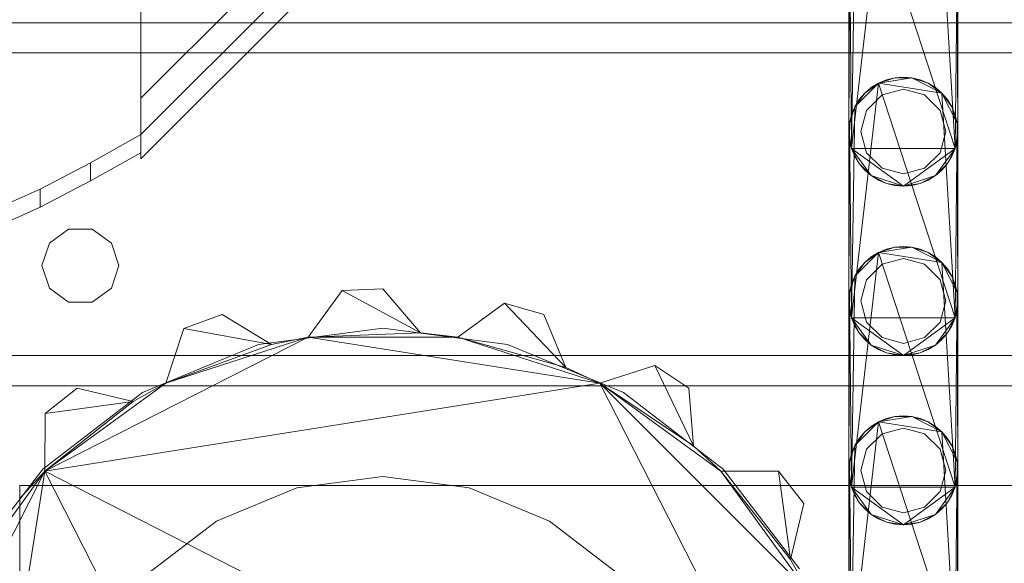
# Model space of a CAD drawing. Header units: millimetres. Extents: x -2233 to 61924, y -68080 to 6847.
# Tile 999 of 1022: x 59951 to 60114, y 1967 to 2057. Entities that reach past the tile are written whole.
import ezdxf

# ---------------------------------------------------------------- set-up
doc = ezdxf.new("R2010")
doc.units = ezdxf.units.MM
doc.layers.add('lateral_secador', color=7, linetype='Continuous', lineweight=0)

msp = doc.modelspace()

# ---------------------------------------------------------------- linework, layer by layer
at = {"layer": 'lateral_secador'}
for p, q in [((60211.134, 2284), (59971.134, 2044)), ((60211.134, 2278), (59971.134, 2038)), ((60211.134, 2274), (59971.134, 2034)), ((59971.134, 2034), (59971.134, 2103)), ((60088.575, 2035.719), (60093.048, 2074.519)), ((60093.048, 2074.519), (60105.692, 2035.719)), ((60103.497, 2072.864), (60105.692, 2035.719)), ((60088.575, 2035.719), (60089.114, 2070.586)), ((60088.134, 2038.5), (60088.245, 2067.908)), ((60088.575, 2035.719), (60088.245, 2067.908)), ((60106.023, 2067.908), (60105.692, 2035.719)), ((60106.023, 2067.908), (60106.134, 2038.5)), ((60088.134, 2066.5), (60088.134, 2038.5)), ((60106.134, 2038.5), (60106.134, 2066.5)), ((59821.134, 2056.5), (60201.134, 2056.5)), ((59846.134, 2056.5), (60176.134, 2056.5)), ((59846.134, 2051.5), (60176.134, 2051.5)), ((60093.048, 2046.519), (60095.726, 2047.389)), ((60093.048, 2046.519), (60098.542, 2047.389)), ((60094.353, 2047.059), (60093.048, 2046.519)), ((60095.726, 2047.389), (60094.353, 2047.059)), ((60097.134, 2047.5), (60095.726, 2047.389)), ((60095.726, 2047.389), (60098.542, 2047.389)), ((60098.542, 2047.389), (60097.134, 2047.5)), ((60098.542, 2047.389), (60101.22, 2046.519)), ((60099.915, 2047.059), (60098.542, 2047.389)), ((60098.542, 2047.389), (60103.497, 2044.864)), ((60101.22, 2046.519), (60099.915, 2047.059)), ((60088.575, 2007.719), (60093.048, 2046.519)), ((60089.114, 2042.586), (60093.048, 2046.519)), ((60090.771, 2044.864), (60093.048, 2046.519)), ((60091.843, 2045.781), (60090.771, 2044.864)), ((60093.048, 2046.519), (60091.843, 2045.781)), ((60093.048, 2046.519), (60103.497, 2044.864)), ((60093.048, 2046.519), (60105.692, 2007.719)), ((60097.134, 2045.5), (60093.634, 2044.562)), ((60100.634, 2044.562), (60097.134, 2045.5)), ((60101.22, 2046.519), (60103.497, 2044.864)), ((60102.425, 2045.781), (60101.22, 2046.519)), ((60103.497, 2044.864), (60102.425, 2045.781)), ((59971.134, 2044), (59971.134, 2038)), ((60089.114, 2042.586), (60090.771, 2044.864)), ((60089.853, 2043.79), (60089.114, 2042.586)), ((60090.771, 2044.864), (60089.853, 2043.79)), ((60093.634, 2044.562), (60091.072, 2042)), ((60103.196, 2042), (60100.634, 2044.562)), ((60103.497, 2044.864), (60105.153, 2042.586)), ((60104.415, 2043.79), (60103.497, 2044.864)), ((60103.497, 2044.864), (60106.023, 2039.908)), ((60103.497, 2044.864), (60105.692, 2007.719)), ((60105.153, 2042.586), (60104.415, 2043.79)), ((60088.245, 2039.908), (60089.114, 2042.586)), ((60089.114, 2042.586), (60088.575, 2041.281)), ((60088.575, 2007.719), (60089.114, 2042.586)), ((60105.153, 2042.586), (60106.023, 2039.908)), ((60105.692, 2041.281), (60105.153, 2042.586)), ((60088.575, 2041.281), (60088.245, 2039.908)), ((60091.072, 2042), (60090.134, 2038.5)), ((60104.134, 2038.5), (60103.196, 2042)), ((60106.023, 2039.908), (60105.692, 2041.281)), ((60088.134, 2010.5), (60088.245, 2039.908)), ((60088.245, 2039.908), (60088.134, 2038.5)), ((60088.575, 2007.719), (60088.245, 2039.908)), ((60106.023, 2039.908), (60105.692, 2007.719)), ((60106.023, 2039.908), (60106.134, 2010.5)), ((60106.134, 2038.5), (60106.023, 2039.908)), ((59971.134, 2038), (59962.801, 2033.341)), ((59971.134, 2038), (59971.134, 2034)), ((59971.134, 2035), (59971.134, 2038)), ((60088.134, 2038.5), (60088.134, 2010.5)), ((60088.575, 2035.719), (60088.134, 2038.5)), ((60088.134, 2038.5), (60088.245, 2037.092)), ((60090.134, 2038.5), (60091.072, 2035)), ((60103.196, 2035), (60104.134, 2038.5)), ((60106.134, 2038.5), (60105.692, 2035.719)), ((60106.023, 2037.092), (60106.134, 2038.5)), ((60106.134, 2010.5), (60106.134, 2038.5)), ((60088.245, 2037.092), (60088.575, 2035.719)), ((60089.853, 2033.21), (60088.575, 2035.719)), ((60088.575, 2035.719), (60089.114, 2034.414)), ((60091.843, 2031.219), (60088.575, 2035.719)), ((60097.134, 2029.5), (60088.575, 2035.719)), ((60105.692, 2035.719), (60088.575, 2035.719)), ((60105.692, 2035.719), (60097.134, 2029.5)), ((60105.692, 2035.719), (60102.425, 2031.219)), ((60105.692, 2035.719), (60104.415, 2033.21)), ((60105.153, 2034.414), (60105.692, 2035.719)), ((60105.692, 2035.719), (60106.023, 2037.092)), ((59971.134, 2035), (59962.801, 2030.341)), ((60089.114, 2034.414), (60089.853, 2033.21)), ((60091.072, 2035), (60093.634, 2032.438)), ((60100.634, 2032.438), (60103.196, 2035)), ((60104.415, 2033.21), (60105.153, 2034.414)), ((59962.801, 2033.341), (59954.467, 2029)), ((59962.801, 2033.341), (59962.801, 2030.341)), ((60091.843, 2031.219), (60089.853, 2033.21)), ((60089.853, 2033.21), (60090.771, 2032.136)), ((60093.634, 2032.438), (60097.134, 2031.5)), ((60097.134, 2031.5), (60100.634, 2032.438)), ((60104.415, 2033.21), (60102.425, 2031.219)), ((60103.497, 2032.136), (60104.415, 2033.21)), ((60090.771, 2032.136), (60091.843, 2031.219)), ((60094.353, 2029.941), (60091.843, 2031.219)), ((60091.843, 2031.219), (60093.048, 2030.481)), ((60097.134, 2029.5), (60091.843, 2031.219)), ((60102.425, 2031.219), (60097.134, 2029.5)), ((60102.425, 2031.219), (60099.915, 2029.941)), ((60101.22, 2030.481), (60102.425, 2031.219)), ((60102.425, 2031.219), (60103.497, 2032.136)), ((59962.801, 2030.341), (59954.467, 2026)), ((60093.048, 2030.481), (60094.353, 2029.941)), ((60097.134, 2029.5), (60094.353, 2029.941)), ((60094.353, 2029.941), (60095.726, 2029.611)), ((60095.726, 2029.611), (60097.134, 2029.5)), ((60099.915, 2029.941), (60097.134, 2029.5)), ((60097.134, 2029.5), (60098.542, 2029.611)), ((60098.542, 2029.611), (60099.915, 2029.941)), ((60099.915, 2029.941), (60101.22, 2030.481)), ((59954.467, 2029), (59946.134, 2025.272)), ((59954.467, 2029), (59954.467, 2026)), ((59954.467, 2026), (59946.134, 2022.272)), ((59959.172, 2022.389), (59955.997, 2020.082)), ((59963.096, 2022.389), (59959.172, 2022.389)), ((59966.271, 2020.082), (59963.096, 2022.389)), ((59955.997, 2020.082), (59954.784, 2016.35)), ((59967.484, 2016.35), (59966.271, 2020.082)), ((60093.048, 2018.519), (60095.726, 2019.389)), ((60093.048, 2018.519), (60098.542, 2019.389)), ((60095.726, 2019.389), (60094.353, 2019.059)), ((60097.134, 2019.5), (60095.726, 2019.389)), ((60095.726, 2019.389), (60098.542, 2019.389)), ((60098.542, 2019.389), (60097.134, 2019.5)), ((60098.542, 2019.389), (60101.22, 2018.519)), ((60099.915, 2019.059), (60098.542, 2019.389)), ((60098.542, 2019.389), (60103.497, 2016.864)), ((60088.575, 1979.719), (60093.048, 2018.519)), ((60089.114, 2014.586), (60093.048, 2018.519)), ((60090.771, 2016.864), (60093.048, 2018.519)), ((60091.843, 2017.781), (60090.771, 2016.864)), ((60093.048, 2018.519), (60091.843, 2017.781)), ((60094.353, 2019.059), (60093.048, 2018.519)), ((60093.048, 2018.519), (60103.497, 2016.864)), ((60093.048, 2018.519), (60105.692, 1979.719)), ((60101.22, 2018.519), (60099.915, 2019.059)), ((60101.22, 2018.519), (60103.497, 2016.864)), ((60102.425, 2017.781), (60101.22, 2018.519)), ((60103.497, 2016.864), (60102.425, 2017.781)), ((59954.784, 2016.35), (59955.997, 2012.618)), ((59966.271, 2012.618), (59967.484, 2016.35)), ((60089.114, 2014.586), (60090.771, 2016.864)), ((60090.771, 2016.864), (60089.853, 2015.79)), ((60093.634, 2016.562), (60091.072, 2014)), ((60097.134, 2017.5), (60093.634, 2016.562)), ((60100.634, 2016.562), (60097.134, 2017.5)), ((60103.196, 2014), (60100.634, 2016.562)), ((60103.497, 2016.864), (60105.153, 2014.586)), ((60104.415, 2015.79), (60103.497, 2016.864)), ((60103.497, 2016.864), (60106.023, 2011.908)), ((60103.497, 2016.864), (60105.692, 1979.719)), ((60088.245, 2011.908), (60089.114, 2014.586)), ((60089.114, 2014.586), (60088.575, 2013.281)), ((60088.575, 1979.719), (60089.114, 2014.586)), ((60089.853, 2015.79), (60089.114, 2014.586)), ((60105.153, 2014.586), (60104.415, 2015.79)), ((60105.153, 2014.586), (60106.023, 2011.908)), ((60105.692, 2013.281), (60105.153, 2014.586)), ((60088.575, 2013.281), (60088.245, 2011.908)), ((60091.072, 2014), (60090.134, 2010.5)), ((60104.134, 2010.5), (60103.196, 2014)), ((60106.023, 2011.908), (60105.692, 2013.281)), ((59955.997, 2012.618), (59959.172, 2010.311)), ((59963.096, 2010.311), (59966.271, 2012.618)), ((60004.386, 2012.235), (59998.776, 2004.527)), ((60011.134, 2012.5), (60004.386, 2012.235)), ((60004.386, 2012.235), (60017.333, 2005.256)), ((60017.333, 2005.256), (60011.134, 2012.5)), ((60088.134, 1982.5), (60088.245, 2011.908)), ((60088.245, 2011.908), (60088.134, 2010.5)), ((60088.575, 1979.719), (60088.245, 2011.908)), ((60106.023, 2011.908), (60105.692, 1979.719)), ((60106.023, 2011.908), (60106.134, 1982.5)), ((60106.134, 2010.5), (60106.023, 2011.908)), ((59959.172, 2010.311), (59963.096, 2010.311)), ((60031.21, 2010.124), (60023.491, 2004.527)), ((60031.21, 2010.124), (60041.366, 1999.486)), ((60037.71, 2008.291), (60031.21, 2010.124)), ((60088.134, 2010.5), (60088.134, 1982.5)), ((60088.575, 2007.719), (60088.134, 2010.5)), ((60088.134, 2010.5), (60088.245, 2009.092)), ((60090.134, 2010.5), (60091.072, 2007)), ((60103.196, 2007), (60104.134, 2010.5)), ((60106.134, 2010.5), (60105.692, 2007.719)), ((60106.023, 2009.092), (60106.134, 2010.5)), ((60106.134, 1982.5), (60106.134, 2010.5)), ((59984.558, 2008.291), (59978.224, 2005.954)), ((59992.692, 2003.317), (59984.558, 2008.291)), ((60041.366, 1999.486), (60037.71, 2008.291)), ((60088.245, 2009.092), (60088.575, 2007.719)), ((60105.692, 2007.719), (60106.023, 2009.092)), ((60089.853, 2005.21), (60088.575, 2007.719)), ((60088.575, 2007.719), (60089.114, 2006.414)), ((60091.843, 2003.219), (60088.575, 2007.719)), ((60097.134, 2001.5), (60088.575, 2007.719)), ((60105.692, 2007.719), (60088.575, 2007.719)), ((60089.114, 2006.414), (60089.853, 2005.21)), ((60091.072, 2007), (60093.634, 2004.438)), ((60105.692, 2007.719), (60097.134, 2001.5)), ((60100.634, 2004.438), (60103.196, 2007)), ((60105.692, 2007.719), (60102.425, 2003.219)), ((60105.692, 2007.719), (60104.415, 2005.21)), ((60104.415, 2005.21), (60105.153, 2006.414)), ((60105.153, 2006.414), (60105.692, 2007.719)), ((59978.224, 2005.954), (59975.269, 1996.89)), ((59978.224, 2005.954), (59992.692, 2003.317)), ((60011.134, 2006), (59990.558, 2003.291)), ((59998.776, 2004.527), (60017.333, 2005.256)), ((60031.71, 2003.291), (60011.134, 2006)), ((60023.491, 2004.527), (60017.333, 2005.256)), ((60091.843, 2003.219), (60089.853, 2005.21)), ((60089.853, 2005.21), (60090.771, 2004.136)), ((60104.415, 2005.21), (60102.425, 2003.219)), ((60103.497, 2004.136), (60104.415, 2005.21)), ((59955.273, 1982.361), (59998.776, 2004.527)), ((59990.558, 2003.291), (59971.384, 1995.349)), ((59975.269, 1996.89), (59998.776, 2004.527)), ((59975.269, 1996.89), (59992.692, 2003.317)), ((59998.776, 2004.527), (59992.692, 2003.317)), ((59998.776, 2004.527), (60023.491, 2004.527)), ((59998.776, 2004.527), (60046.999, 1996.89)), ((60023.491, 2004.527), (60041.366, 1999.486)), ((60023.491, 2004.527), (60046.999, 1996.89)), ((60050.884, 1995.349), (60031.71, 2003.291)), ((60090.771, 2004.136), (60091.843, 2003.219)), ((60094.353, 2001.941), (60091.843, 2003.219)), ((60091.843, 2003.219), (60093.048, 2002.481)), ((60097.134, 2001.5), (60091.843, 2003.219)), ((60093.634, 2004.438), (60097.134, 2003.5)), ((60097.134, 2003.5), (60100.634, 2004.438)), ((60102.425, 2003.219), (60097.134, 2001.5)), ((60102.425, 2003.219), (60099.915, 2001.941)), ((60101.22, 2002.481), (60102.425, 2003.219)), ((60102.425, 2003.219), (60103.497, 2004.136)), ((59846.134, 2001.5), (60176.134, 2001.5)), ((60093.048, 2002.481), (60094.353, 2001.941)), ((60097.134, 2001.5), (60094.353, 2001.941)), ((60094.353, 2001.941), (60095.726, 2001.611)), ((60095.726, 2001.611), (60097.134, 2001.5)), ((60099.915, 2001.941), (60097.134, 2001.5)), ((60097.134, 2001.5), (60098.542, 2001.611)), ((60098.542, 2001.611), (60099.915, 2001.941)), ((60099.915, 2001.941), (60101.22, 2002.481)), ((60046.999, 1996.89), (60041.366, 1999.486)), ((60056.069, 1999.827), (60046.999, 1996.89)), ((60056.069, 1999.827), (60062.441, 1986.572)), ((60061.683, 1996.075), (60056.069, 1999.827)), ((59955.273, 1982.361), (59975.269, 1996.89)), ((59955.273, 1982.361), (60046.999, 1996.89)), ((59975.269, 1996.89), (59969.857, 1993.859)), ((60046.999, 1996.89), (60062.441, 1986.572)), ((60046.999, 1996.89), (60066.995, 1982.361)), ((60046.999, 1996.89), (60081.523, 1962.365)), ((60046.999, 1996.89), (60089.161, 1914.142)), ((59846.134, 1996.5), (60176.134, 1996.5)), ((59971.384, 1995.349), (59954.919, 1982.715)), ((59960.585, 1996.075), (59955.282, 1991.895)), ((59969.857, 1993.859), (59960.585, 1996.075)), ((60067.349, 1982.715), (60050.884, 1995.349)), ((60062.441, 1986.572), (60061.683, 1996.075)), ((59955.273, 1982.361), (59969.857, 1993.859)), ((59955.282, 1991.895), (59969.857, 1993.859)), ((59955.282, 1991.895), (59955.273, 1982.361)), ((60088.575, 1951.719), (60093.048, 1990.519)), ((60089.114, 1986.586), (60093.048, 1990.519)), ((60090.771, 1988.864), (60093.048, 1990.519)), ((60093.048, 1990.519), (60091.843, 1989.781)), ((60093.048, 1990.519), (60095.726, 1991.389)), ((60093.048, 1990.519), (60098.542, 1991.389)), ((60094.353, 1991.059), (60093.048, 1990.519)), ((60093.048, 1990.519), (60103.497, 1988.864)), ((60093.048, 1990.519), (60105.692, 1951.719)), ((60095.726, 1991.389), (60094.353, 1991.059)), ((60097.134, 1991.5), (60095.726, 1991.389)), ((60095.726, 1991.389), (60098.542, 1991.389)), ((60098.542, 1991.389), (60097.134, 1991.5)), ((60098.542, 1991.389), (60101.22, 1990.519)), ((60099.915, 1991.059), (60098.542, 1991.389)), ((60098.542, 1991.389), (60103.497, 1988.864)), ((60101.22, 1990.519), (60099.915, 1991.059)), ((60101.22, 1990.519), (60103.497, 1988.864)), ((60102.425, 1989.781), (60101.22, 1990.519)), ((60089.114, 1986.586), (60090.771, 1988.864)), ((60090.771, 1988.864), (60089.853, 1987.79)), ((60091.843, 1989.781), (60090.771, 1988.864)), ((60093.634, 1988.562), (60091.072, 1986)), ((60097.134, 1989.5), (60093.634, 1988.562)), ((60100.634, 1988.562), (60097.134, 1989.5)), ((60103.196, 1986), (60100.634, 1988.562)), ((60103.497, 1988.864), (60102.425, 1989.781)), ((60103.497, 1988.864), (60105.153, 1986.586)), ((60104.415, 1987.79), (60103.497, 1988.864)), ((60103.497, 1988.864), (60106.023, 1983.908)), ((60103.497, 1988.864), (60105.692, 1951.719)), ((60089.853, 1987.79), (60089.114, 1986.586)), ((60105.153, 1986.586), (60104.415, 1987.79)), ((60066.995, 1982.361), (60062.441, 1986.572)), ((60088.245, 1983.908), (60089.114, 1986.586)), ((60088.575, 1985.281), (60088.245, 1983.908)), ((60089.114, 1986.586), (60088.575, 1985.281)), ((60088.575, 1951.719), (60089.114, 1986.586)), ((60091.072, 1986), (60090.134, 1982.5)), ((60104.134, 1982.5), (60103.196, 1986)), ((60105.153, 1986.586), (60106.023, 1983.908)), ((60105.692, 1985.281), (60105.153, 1986.586)), ((60106.023, 1983.908), (60105.692, 1985.281)), ((60088.134, 1954.5), (60088.245, 1983.908)), ((60088.245, 1983.908), (60088.134, 1982.5)), ((60088.575, 1951.719), (60088.245, 1983.908)), ((60106.023, 1983.908), (60105.692, 1951.719)), ((60106.023, 1983.908), (60106.134, 1954.5)), ((60106.134, 1982.5), (60106.023, 1983.908)), ((59933.107, 1938.858), (59955.273, 1982.361)), ((59940.745, 1962.365), (59955.273, 1982.361)), ((59940.745, 1890.635), (59955.273, 1982.361)), ((59954.919, 1982.715), (59942.285, 1966.25)), ((59955.273, 1982.361), (59951.062, 1977.806)), ((59955.273, 1982.361), (60089.161, 1914.142)), ((60023.491, 1848.473), (59955.273, 1982.361)), ((60066.995, 1982.361), (60078.493, 1967.777)), ((60076.528, 1982.353), (60066.995, 1982.361)), ((60066.995, 1982.361), (60081.523, 1962.365)), ((60079.983, 1966.25), (60067.349, 1982.715)), ((60076.528, 1982.353), (60078.493, 1967.777)), ((60080.71, 1977.05), (60076.528, 1982.353)), ((60088.134, 1982.5), (60088.134, 1954.5)), ((60088.575, 1979.719), (60088.134, 1982.5)), ((60088.134, 1982.5), (60088.245, 1981.092)), ((60090.134, 1982.5), (60091.072, 1979)), ((60103.196, 1979), (60104.134, 1982.5)), ((60106.134, 1982.5), (60105.692, 1979.719)), ((60106.023, 1981.092), (60106.134, 1982.5)), ((60106.134, 1954.5), (60106.134, 1982.5)), ((60011.134, 1981.5), (59996.899, 1979.626)), ((60025.369, 1979.626), (60011.134, 1981.5)), ((60088.245, 1981.092), (60088.575, 1979.719)), ((60105.692, 1979.719), (60106.023, 1981.092)), ((59951.134, 1980), (60231.134, 1980)), ((59951.134, 1980), (59951.134, 1950)), ((59996.899, 1979.626), (59983.634, 1974.131)), ((60038.634, 1974.131), (60025.369, 1979.626)), ((60089.853, 1977.21), (60088.575, 1979.719)), ((60088.575, 1979.719), (60089.114, 1978.414)), ((60091.843, 1975.219), (60088.575, 1979.719)), ((60097.134, 1973.5), (60088.575, 1979.719)), ((60105.692, 1979.719), (60088.575, 1979.719)), ((60091.072, 1979), (60093.634, 1976.438)), ((60105.692, 1979.719), (60097.134, 1973.5)), ((60100.634, 1976.438), (60103.196, 1979)), ((60105.692, 1979.719), (60102.425, 1975.219)), ((60105.692, 1979.719), (60104.415, 1977.21)), ((60105.153, 1978.414), (60105.692, 1979.719)), ((60089.114, 1978.414), (60089.853, 1977.21)), ((60091.843, 1975.219), (60089.853, 1977.21)), ((60089.853, 1977.21), (60090.771, 1976.136)), ((60104.415, 1977.21), (60102.425, 1975.219)), ((60103.497, 1976.136), (60104.415, 1977.21)), ((60104.415, 1977.21), (60105.153, 1978.414)), ((60078.493, 1967.777), (60080.71, 1977.05)), ((60090.771, 1976.136), (60091.843, 1975.219)), ((60093.634, 1976.438), (60097.134, 1975.5)), ((60097.134, 1975.5), (60100.634, 1976.438)), ((60102.425, 1975.219), (60103.497, 1976.136)), ((59983.634, 1974.131), (59972.243, 1965.391)), ((60050.025, 1965.391), (60038.634, 1974.131)), ((60094.353, 1973.941), (60091.843, 1975.219)), ((60091.843, 1975.219), (60093.048, 1974.481)), ((60097.134, 1973.5), (60091.843, 1975.219)), ((60093.048, 1974.481), (60094.353, 1973.941)), ((60097.134, 1973.5), (60094.353, 1973.941)), ((60094.353, 1973.941), (60095.726, 1973.611)), ((60102.425, 1975.219), (60097.134, 1973.5)), ((60099.915, 1973.941), (60097.134, 1973.5)), ((60098.542, 1973.611), (60099.915, 1973.941)), ((60102.425, 1975.219), (60099.915, 1973.941)), ((60099.915, 1973.941), (60101.22, 1974.481)), ((60101.22, 1974.481), (60102.425, 1975.219)), ((60095.726, 1973.611), (60097.134, 1973.5)), ((60097.134, 1973.5), (60098.542, 1973.611)), ((60081.523, 1962.365), (60078.493, 1967.777))]:
    msp.add_line(p, q, dxfattribs=at)

doc.saveas('drawing.dxf')
